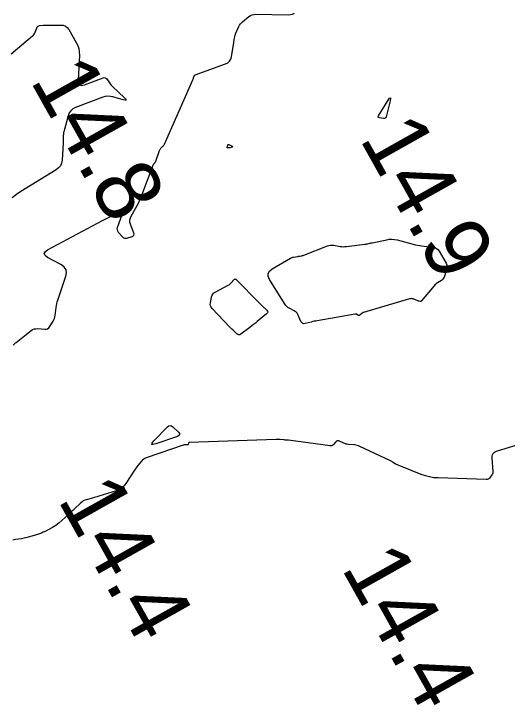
# Model space of a CAD drawing. Extents: x 1023796 to 1112670, y 656573 to 837340.
# Drawn here: x 1109381.1 to 1109419.3, y 682324.7 to 682378.2 of the extents above; entities that cross this region are included whole.
import ezdxf

# ---------------------------------------------------------------- set-up
doc = ezdxf.new("R2010")
doc.units = 0
doc.layers.add('V-CHAN-CONT-15FT', color=7, linetype='Continuous')
doc.layers.add('V-TOPO-SOUN', color=7, linetype='Continuous')

msp = doc.modelspace()

# ---------------------------------------------------------------- linework, layer by layer
at = {"layer": 'V-CHAN-CONT-15FT'}
for points in [[(1109381.042, 682352.561), (1109381.142, 682352.674), (1109381.168, 682352.701), (1109381.195, 682352.728), (1109381.223, 682352.753), (1109381.252, 682352.777), (1109382.428, 682353.7), (1109382.538, 682353.772), (1109382.655, 682353.82), (1109382.78, 682353.845), (1109382.911, 682353.847), (1109383.475, 682353.805), (1109383.591, 682353.81), (1109383.693, 682353.844), (1109383.78, 682353.906), (1109383.853, 682353.996), (1109384.117, 682354.414), (1109384.176, 682354.521), (1109384.223, 682354.632), (1109384.258, 682354.748), (1109384.28, 682354.868), (1109384.36, 682355.486), (1109384.382, 682355.629), (1109384.41, 682355.77), (1109384.446, 682355.91), (1109384.489, 682356.048), (1109385.111, 682357.9), (1109385.162, 682358.171), (1109385.123, 682358.407), (1109384.992, 682358.608), (1109384.77, 682358.773), (1109383.699, 682359.36), (1109383.499, 682359.507), (1109383.432, 682359.653), (1109383.5, 682359.798), (1109383.702, 682359.943), (1109387.944, 682362.216), (1109388.098, 682362.296), (1109388.254, 682362.371), (1109388.413, 682362.441), (1109388.573, 682362.507), (1109389.219, 682362.76), (1109389.353, 682362.795), (1109389.43, 682362.774), (1109389.452, 682362.696), (1109389.418, 682362.563), (1109389.094, 682361.716), (1109389.067, 682361.609), (1109389.07, 682361.507), (1109389.104, 682361.41), (1109389.167, 682361.319), (1109389.499, 682360.947), (1109389.572, 682360.882), (1109389.653, 682360.845), (1109389.742, 682360.835), (1109389.838, 682360.852), (1109390.239, 682360.974), (1109390.322, 682361.013), (1109390.371, 682361.069), (1109390.386, 682361.142), (1109390.366, 682361.232), (1109390.109, 682361.917), (1109390.07, 682362.063), (1109390.064, 682362.206), (1109390.09, 682362.348), (1109390.148, 682362.487), (1109390.624, 682363.369), (1109390.724, 682363.563), (1109390.819, 682363.761), (1109390.906, 682363.961), (1109390.987, 682364.165), (1109391.86, 682366.477), (1109391.873, 682366.507), (1109391.889, 682366.535), (1109391.907, 682366.562), (1109391.927, 682366.588), (1109392.014, 682366.687), (1109392.034, 682366.712), (1109392.052, 682366.74), (1109392.067, 682366.768), (1109392.079, 682366.799), (1109392.362, 682367.624), (1109392.382, 682367.673), (1109392.407, 682367.718), (1109392.437, 682367.761), (1109392.472, 682367.8), (1109392.623, 682367.951), (1109392.659, 682367.99), (1109392.691, 682368.032), (1109392.719, 682368.076), (1109392.742, 682368.124), (1109394.938, 682373.099), (1109394.952, 682373.132), (1109394.965, 682373.166), (1109394.977, 682373.2), (1109394.988, 682373.234), (1109395.031, 682373.372), (1109395.044, 682373.403), (1109395.063, 682373.43), (1109395.089, 682373.45), (1109395.119, 682373.465), (1109397.474, 682374.327), (1109397.646, 682374.414), (1109397.778, 682374.534), (1109397.87, 682374.687), (1109397.923, 682374.873), (1109398.097, 682375.972), (1109398.107, 682376.029), (1109398.116, 682376.085), (1109398.126, 682376.142), (1109398.137, 682376.199), (1109398.18, 682376.425), (1109398.192, 682376.482), (1109398.207, 682376.537), (1109398.226, 682376.591), (1109398.249, 682376.644), (1109398.503, 682377.205), (1109398.559, 682377.312), (1109398.626, 682377.41), (1109398.704, 682377.5), (1109398.793, 682377.582), (1109399.275, 682377.977), (1109399.391, 682378.057), (1109399.516, 682378.114), (1109399.648, 682378.147), (1109399.788, 682378.156), (1109402.316, 682378.118), (1109402.494, 682378.131), (1109402.66, 682378.175), (1109402.814, 682378.252)], [(1109380.888, 682375.086), (1109382.538, 682376.492), (1109382.602, 682376.553), (1109382.657, 682376.62), (1109382.703, 682376.694), (1109382.741, 682376.774), (1109382.891, 682377.149), (1109382.921, 682377.204), (1109382.962, 682377.246), (1109383.013, 682377.274), (1109383.075, 682377.287), (1109383.344, 682377.314), (1109383.411, 682377.32), (1109383.478, 682377.324), (1109383.545, 682377.327), (1109383.613, 682377.328), (1109384.711, 682377.327), (1109384.904, 682377.305), (1109385.071, 682377.238), (1109385.213, 682377.128), (1109385.33, 682376.973), (1109385.917, 682375.972), (1109386.031, 682375.741), (1109386.109, 682375.502), (1109386.151, 682375.254), (1109386.156, 682374.997), (1109386.059, 682373.073), (1109386.08, 682372.836), (1109386.171, 682372.696), (1109386.332, 682372.652), (1109386.564, 682372.704), (1109387.993, 682373.243), (1109388.076, 682373.262), (1109388.15, 682373.254), (1109388.216, 682373.218), (1109388.273, 682373.155), (1109388.484, 682372.847), (1109388.539, 682372.772), (1109388.598, 682372.7), (1109388.66, 682372.632), (1109388.727, 682372.566), (1109389.653, 682371.708), (1109389.761, 682371.591), (1109389.781, 682371.524), (1109389.713, 682371.507), (1109389.558, 682371.539), (1109388.758, 682371.767), (1109388.558, 682371.808), (1109388.361, 682371.816), (1109388.164, 682371.792), (1109387.969, 682371.735), (1109385.865, 682370.942), (1109385.662, 682370.839), (1109385.499, 682370.701), (1109385.376, 682370.526), (1109385.293, 682370.314), (1109384.952, 682369.077), (1109384.934, 682369.006), (1109384.922, 682368.934), (1109384.915, 682368.861), (1109384.912, 682368.788), (1109384.912, 682368.494), (1109384.911, 682368.42), (1109384.909, 682368.347), (1109384.906, 682368.273), (1109384.902, 682368.2), (1109384.817, 682366.878), (1109384.777, 682366.647), (1109384.689, 682366.446), (1109384.552, 682366.275), (1109384.367, 682366.132), (1109381.626, 682364.455), (1109381.28, 682364.226), (1109380.952, 682363.974)], [(1109420.096, 682344.873), (1109418.421, 682344.346), (1109418.258, 682344.27), (1109418.147, 682344.159), (1109418.086, 682344.015), (1109418.077, 682343.835), (1109418.16, 682342.812), (1109418.16, 682342.737), (1109418.146, 682342.665), (1109418.119, 682342.598), (1109418.078, 682342.535), (1109417.89, 682342.29), (1109417.839, 682342.236), (1109417.781, 682342.199), (1109417.715, 682342.178), (1109417.641, 682342.172), (1109413.927, 682342.297), (1109413.589, 682342.322), (1109413.257, 682342.377), (1109412.931, 682342.459), (1109412.611, 682342.571), (1109410.822, 682343.279), (1109410.765, 682343.303), (1109410.71, 682343.33), (1109410.656, 682343.36), (1109410.604, 682343.392), (1109410.397, 682343.528), (1109410.344, 682343.561), (1109410.291, 682343.592), (1109410.237, 682343.621), (1109410.181, 682343.648), (1109407.867, 682344.736), (1109407.766, 682344.779), (1109407.662, 682344.812), (1109407.557, 682344.835), (1109407.448, 682344.85), (1109406.978, 682344.893), (1109406.885, 682344.905), (1109406.794, 682344.925), (1109406.705, 682344.953), (1109406.617, 682344.987), (1109406.236, 682345.159), (1109406.171, 682345.178), (1109406.11, 682345.176), (1109406.054, 682345.152), (1109406.004, 682345.106), (1109405.811, 682344.877), (1109405.76, 682344.828), (1109405.702, 682344.796), (1109405.638, 682344.781), (1109405.567, 682344.782), (1109402.328, 682345.21), (1109402.251, 682345.22), (1109402.173, 682345.228), (1109402.095, 682345.235), (1109402.017, 682345.241), (1109401.704, 682345.263), (1109401.626, 682345.267), (1109401.548, 682345.269), (1109401.469, 682345.27), (1109401.391, 682345.268), (1109394.647, 682345.032), (1109394.626, 682345.029), (1109394.609, 682345.019), (1109394.597, 682345.005), (1109394.589, 682344.985), (1109394.565, 682344.893), (1109394.557, 682344.874), (1109394.544, 682344.86), (1109394.528, 682344.852), (1109394.506, 682344.85), (1109394.332, 682344.859), (1109394.295, 682344.859), (1109394.259, 682344.855), (1109394.223, 682344.848), (1109394.188, 682344.838), (1109391.331, 682343.849), (1109391.229, 682343.806), (1109391.136, 682343.751), (1109391.051, 682343.683), (1109390.974, 682343.603), (1109390.685, 682343.258), (1109390.615, 682343.171), (1109390.546, 682343.082), (1109390.481, 682342.991), (1109390.418, 682342.898), (1109389.74, 682341.865), (1109389.594, 682341.678), (1109389.423, 682341.524), (1109389.228, 682341.402), (1109389.008, 682341.313), (1109387.651, 682340.886), (1109387.531, 682340.849), (1109387.411, 682340.813), (1109387.291, 682340.778), (1109387.171, 682340.745), (1109386.689, 682340.612), (1109386.572, 682340.572), (1109386.462, 682340.519), (1109386.361, 682340.453), (1109386.266, 682340.373), (1109385.757, 682339.89), (1109385.642, 682339.781), (1109385.526, 682339.673), (1109385.409, 682339.565), (1109385.292, 682339.459), (1109384.587, 682338.821), (1109384.467, 682338.718), (1109384.34, 682338.624), (1109384.208, 682338.538), (1109384.07, 682338.461), (1109383.507, 682338.167), (1109383.365, 682338.097), (1109383.22, 682338.034), (1109383.072, 682337.979), (1109382.921, 682337.93), (1109382.106, 682337.69), (1109381.997, 682337.66), (1109381.888, 682337.634), (1109381.778, 682337.612), (1109381.667, 682337.594), (1109381.222, 682337.53), (1109381.111, 682337.515), (1109381, 682337.502)]]:
    msp.add_lwpolyline(points, dxfattribs=at)
for points in [[(1109409.288, 682370.197), (1109409.285, 682370.244), (1109409.312, 682370.305), (1109410.064, 682371.515), (1109410.167, 682371.663), (1109410.224, 682371.703), (1109410.236, 682371.634), (1109410.201, 682371.457), (1109409.895, 682370.222), (1109409.868, 682370.156), (1109409.826, 682370.113), (1109409.77, 682370.092), (1109409.699, 682370.093), (1109409.385, 682370.144), (1109409.321, 682370.164)], [(1109397.597, 682367.83), (1109397.592, 682367.844), (1109397.594, 682367.864), (1109397.639, 682368.042), (1109397.652, 682368.072), (1109397.67, 682368.089), (1109397.695, 682368.091), (1109397.726, 682368.08), (1109397.976, 682367.949), (1109398, 682367.933), (1109398.007, 682367.918), (1109397.998, 682367.905), (1109397.972, 682367.893), (1109397.812, 682367.839), (1109397.789, 682367.833), (1109397.767, 682367.828), (1109397.744, 682367.825), (1109397.721, 682367.823), (1109397.629, 682367.82), (1109397.609, 682367.822)], [(1109403.114, 682359.44), (1109403.155, 682359.447), (1109403.197, 682359.454), (1109403.364, 682359.485), (1109403.405, 682359.493), (1109403.446, 682359.504), (1109403.486, 682359.516), (1109403.526, 682359.531), (1109405.354, 682360.241), (1109405.472, 682360.279), (1109405.592, 682360.299), (1109405.714, 682360.304), (1109405.838, 682360.291), (1109406.336, 682360.209), (1109406.46, 682360.193), (1109406.585, 682360.186), (1109406.71, 682360.188), (1109406.835, 682360.199), (1109408.258, 682360.376), (1109408.305, 682360.383), (1109408.353, 682360.391), (1109408.399, 682360.4), (1109408.446, 682360.41), (1109408.633, 682360.454), (1109408.679, 682360.465), (1109408.726, 682360.475), (1109408.773, 682360.485), (1109408.819, 682360.495), (1109409.94, 682360.726), (1109410.142, 682360.757), (1109410.344, 682360.763), (1109410.545, 682360.747), (1109410.745, 682360.707), (1109412.17, 682360.339), (1109412.333, 682360.3), (1109412.497, 682360.267), (1109412.661, 682360.241), (1109412.827, 682360.22), (1109413.493, 682360.151), (1109413.649, 682360.118), (1109413.784, 682360.053), (1109413.899, 682359.956), (1109413.994, 682359.827), (1109414.536, 682358.899), (1109414.589, 682358.782), (1109414.615, 682358.662), (1109414.613, 682358.54), (1109414.583, 682358.415), (1109414.378, 682357.821), (1109414.343, 682357.743), (1109414.297, 682357.675), (1109414.24, 682357.617), (1109414.171, 682357.568), (1109413.871, 682357.392), (1109413.798, 682357.345), (1109413.73, 682357.293), (1109413.667, 682357.234), (1109413.609, 682357.17), (1109412.618, 682355.979), (1109412.6, 682355.963), (1109412.581, 682355.953), (1109412.56, 682355.949), (1109412.536, 682355.951), (1109412.437, 682355.974), (1109412.412, 682355.981), (1109412.388, 682355.988), (1109412.364, 682355.995), (1109412.34, 682356.004), (1109411.987, 682356.14), (1109411.92, 682356.16), (1109411.853, 682356.168), (1109411.785, 682356.165), (1109411.716, 682356.151), (1109408.135, 682355.106), (1109408.099, 682355.093), (1109408.065, 682355.076), (1109408.033, 682355.055), (1109408.003, 682355.03), (1109407.849, 682354.885), (1109407.84, 682354.878), (1109407.83, 682354.873), (1109407.82, 682354.871), (1109407.808, 682354.87), (1109407.761, 682354.874), (1109407.749, 682354.875), (1109407.738, 682354.878), (1109407.727, 682354.882), (1109407.716, 682354.887), (1109407.591, 682354.954), (1109407.566, 682354.965), (1109407.541, 682354.971), (1109407.515, 682354.973), (1109407.488, 682354.971), (1109404.568, 682354.459), (1109404.45, 682354.438), (1109404.334, 682354.414), (1109404.217, 682354.388), (1109404.101, 682354.36), (1109403.639, 682354.243), (1109403.531, 682354.231), (1109403.44, 682354.254), (1109403.365, 682354.31), (1109403.306, 682354.401), (1109403.054, 682354.938), (1109403.001, 682355.031), (1109402.936, 682355.111), (1109402.858, 682355.18), (1109402.768, 682355.236), (1109402.381, 682355.436), (1109402.289, 682355.491), (1109402.207, 682355.557), (1109402.135, 682355.634), (1109402.072, 682355.721), (1109400.876, 682357.658), (1109400.771, 682357.897), (1109400.77, 682358.11), (1109400.871, 682358.298), (1109401.076, 682358.46), (1109402.498, 682359.29), (1109402.554, 682359.319), (1109402.612, 682359.343), (1109402.673, 682359.362), (1109402.735, 682359.376), (1109403.03, 682359.425), (1109403.072, 682359.432)], [(1109398.21, 682357.681), (1109398.262, 682357.668), (1109398.315, 682357.628), (1109400.057, 682355.865), (1109400.132, 682355.79), (1109400.206, 682355.715), (1109400.281, 682355.641), (1109400.357, 682355.566), (1109400.659, 682355.271), (1109400.715, 682355.198), (1109400.731, 682355.126), (1109400.709, 682355.057), (1109400.647, 682354.989), (1109399.921, 682354.392), (1109399.781, 682354.278), (1109399.64, 682354.166), (1109399.497, 682354.056), (1109399.353, 682353.947), (1109398.654, 682353.426), (1109398.57, 682353.38), (1109398.489, 682353.369), (1109398.41, 682353.391), (1109398.333, 682353.448), (1109398.031, 682353.744), (1109397.956, 682353.818), (1109397.881, 682353.893), (1109397.807, 682353.968), (1109397.733, 682354.044), (1109396.423, 682355.405), (1109396.351, 682355.498), (1109396.306, 682355.599), (1109396.289, 682355.708), (1109396.299, 682355.826), (1109396.393, 682356.311), (1109396.427, 682356.425), (1109396.483, 682356.523), (1109396.56, 682356.604), (1109396.659, 682356.67), (1109397.673, 682357.209), (1109397.738, 682357.247), (1109397.799, 682357.291), (1109397.855, 682357.34), (1109397.908, 682357.394), (1109398.108, 682357.622), (1109398.158, 682357.665)], [(1109393.176, 682346.369), (1109393.282, 682346.342), (1109393.389, 682346.262), (1109393.819, 682345.83), (1109393.895, 682345.729), (1109393.908, 682345.643), (1109393.859, 682345.571), (1109393.746, 682345.514), (1109392.076, 682344.936), (1109391.853, 682344.877), (1109391.754, 682344.897), (1109391.777, 682344.996), (1109391.924, 682345.174), (1109392.964, 682346.258), (1109393.069, 682346.341)]]:
    msp.add_lwpolyline(points, close=True, dxfattribs=at)

# ---------------------------------------------------------------- texts
at = {"layer": 'V-TOPO-SOUN'}
for s, p in [('14.8 ', (1109382.302, 682373.053)), ('14.9 ', (1109407.792, 682368.553)), ('14.4 ', (1109384.432, 682340.643)), ('14.4 ', (1109406.382, 682335.353))]:
    msp.add_text(s, height=5, rotation=299.3001, dxfattribs=at).set_placement(p)

doc.saveas('drawing.dxf')
